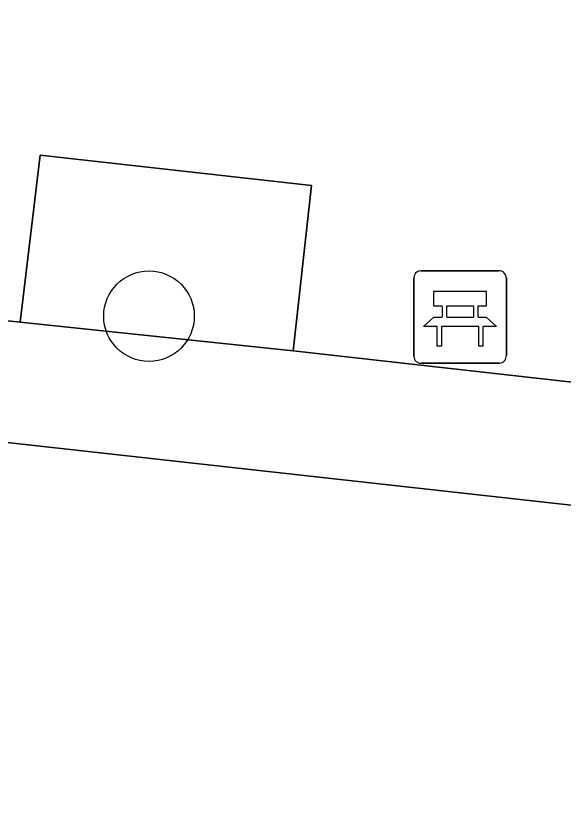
# Model space of a CAD drawing. Extents: x 162026 to 163502, y 387295 to 388169.
# Drawn here: x 162301.86 to 162307.77, y 387544.04 to 387552.67 of the extents above; entities that cross this region are included whole.
import ezdxf

# ---------------------------------------------------------------- set-up
doc = ezdxf.new("R2010")
doc.units = 0
for name, color, linetype in [('IMGEO_Bank', 7, 'Continuous'), ('IMGEO_Boom', 7, 'Continuous'), ('IMGEO_Groenvoorziening', 7, 'Continuous'), ('IMGEO_Rijbaan_lokaal_gesloten', 7, 'Continuous'), ('IMGEO_Voetpad_open', 7, 'Continuous')]:
    doc.layers.add(name, color=color, linetype=linetype)

msp = doc.modelspace()

# ---------------------------------------------------------------- linework, layer by layer
at = {"layer": 'IMGEO_Bank'}
for p, q in [((162306.2349, 387549.9195), (162307.0758, 387549.9195)), ((162307.0758, 387549.9195), (162306.2349, 387549.9195)), ((162306.1605, 387548.9949), (162306.1605, 387549.8358)), ((162306.1605, 387549.8358), (162306.1605, 387548.9949)), ((162307.1595, 387549.8451), (162307.1595, 387549.0042)), ((162307.1595, 387549.0042), (162307.1595, 387549.8451)), ((162306.801, 387549.538), (162306.519, 387549.538)), ((162306.4691, 387549.4264), (162306.4691, 387549.5316)), ((162306.5127, 387549.5316), (162306.5127, 387549.4264)), ((162306.8073, 387549.4264), (162306.8073, 387549.5316)), ((162306.8509, 387549.5316), (162306.8509, 387549.4264)), ((162306.519, 387549.42), (162306.801, 387549.42)), ((162306.8568, 387549.3177), (162306.4637, 387549.3177)), ((162307.0851, 387548.9205), (162306.2442, 387548.9205)), ((162306.2442, 387548.9205), (162307.0851, 387548.9205))]:
    msp.add_line(p, q, dxfattribs=at)
for points in [[(162306.4627, 387549.538), (162306.3766, 387549.538), (162306.3766, 387549.699), (162306.9405, 387549.699), (162306.9405, 387549.538), (162306.8573, 387549.538)], [(162306.4074, 387549.3177), (162306.265, 387549.3177), (162306.3766, 387549.42), (162306.4627, 387549.42)], [(162306.8573, 387549.42), (162306.9405, 387549.42), (162307.0521, 387549.3177), (162306.9131, 387549.3177)], [(162306.4574, 387549.3113), (162306.4574, 387549.1038), (162306.4138, 387549.1038), (162306.4138, 387549.3113)], [(162306.9067, 387549.3113), (162306.9067, 387549.1038), (162306.8631, 387549.1038), (162306.8631, 387549.3113)]]:
    msp.add_lwpolyline(points, dxfattribs=at)
for centre, radius, start, end in [((162306.2382, 387549.8416), 0.0779, 92.4484, 184.28452), ((162306.2382, 387549.8416), 0.0779, 92.4484, 184.28452), ((162307.0816, 387549.8418), 0.0779, 2.4484, 94.28452), ((162307.0816, 387549.8418), 0.0779, 2.4484, 94.28452), ((162306.4624, 387549.5313), 0.00671, 2.89567, 87.10433), ((162306.5194, 387549.5313), 0.00671, 92.89567, 177.10433), ((162306.8006, 387549.5313), 0.00671, 2.89567, 87.10433), ((162306.8576, 387549.5313), 0.00671, 92.89567, 177.10433), ((162306.4624, 387549.4267), 0.00671, 272.89567, 357.10433), ((162306.5194, 387549.4267), 0.00671, 182.89567, 267.10433), ((162306.8006, 387549.4267), 0.00671, 272.89567, 357.10433), ((162306.8576, 387549.4267), 0.00671, 182.89567, 267.10433), ((162306.4071, 387549.311), 0.00671, 2.89567, 87.10433), ((162306.4641, 387549.311), 0.00671, 92.89567, 177.10433), ((162306.8564, 387549.311), 0.00671, 2.89567, 87.10433), ((162306.9134, 387549.311), 0.00671, 92.89567, 177.10433), ((162306.2384, 387548.9982), 0.0779, 182.4484, 274.28452), ((162306.2384, 387548.9982), 0.0779, 182.4484, 274.28452), ((162307.0818, 387548.9984), 0.0779, 272.4484, 4.28452), ((162307.0818, 387548.9984), 0.0779, 272.4484, 4.28452)]:
    msp.add_arc(centre, radius, start, end, dxfattribs=at)
at = {"layer": 'IMGEO_Boom'}
msp.add_circle((162303.3, 387549.429), 0.4892, dxfattribs=at)
at = {"layer": 'IMGEO_Groenvoorziening'}
for points in [[(162305.055, 387550.842), (162302.123, 387551.169), (162301.909, 387549.364), (162304.856, 387549.053)], [(162320.504, 387547.333), (162317.521, 387547.632), (162304.856, 387549.053), (162301.909, 387549.364), (162295.563, 387550.049), (162295.461, 387548.755), (162300.729, 387548.178), (162318.59, 387546.192), (162331.98, 387544.706), (162335.41, 387544.327), (162338.051, 387544.035), (162338.197, 387545.367), (162335.201, 387545.678)]]:
    msp.add_lwpolyline(points, close=True, dxfattribs=at)
at = {"layer": 'IMGEO_Rijbaan_lokaal_gesloten'}
msp.add_lwpolyline([(162335.41, 387544.327), (162331.98, 387544.706), (162318.59, 387546.192), (162300.729, 387548.178), (162295.461, 387548.755), (162288.98, 387549.467), (162278.744, 387550.591)], dxfattribs=at)
at = {"layer": 'IMGEO_Voetpad_open'}
msp.add_lwpolyline([(162277.921, 387550.705), (162278.046, 387551.886), (162286.337, 387550.93), (162286.522, 387552.675), (162289.299, 387552.376), (162289.11, 387550.649), (162288.98, 387549.467), (162295.461, 387548.755), (162295.563, 387550.049), (162301.909, 387549.364), (162302.123, 387551.169), (162305.055, 387550.842), (162304.856, 387549.053), (162317.521, 387547.632)], dxfattribs=at)

doc.saveas('drawing.dxf')
